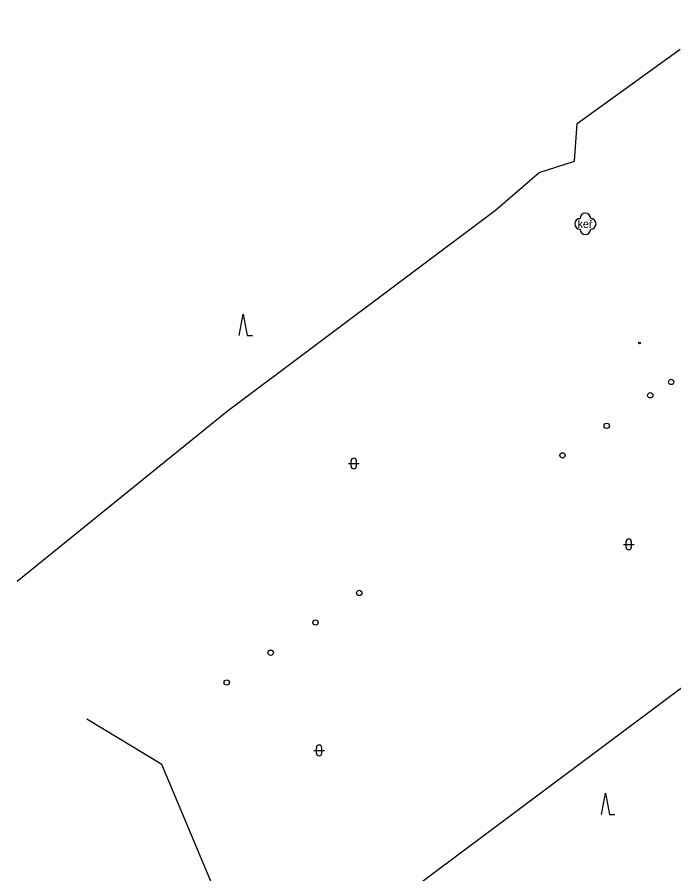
# Model space of a CAD drawing. Extents: x -584400 to -581602, y -1210894 to -1208793.
# Drawn here: x -583161.6 to -583100, y -1209396.3 to -1209316.1 of the extents above; entities that cross this region are included whole.
import ezdxf

# ---------------------------------------------------------------- set-up
doc = ezdxf.new("R2010")
doc.units = 0
for name, color, linetype in [('ZELEŇ', 7, 'Continuous'), ('ZN_BP', 7, 'Continuous'), ('ZN_DOPLŇKOVÉ', 7, 'Continuous'), ('ZN_KULTUR', 7, 'Continuous')]:
    doc.layers.add(name, color=color, linetype=linetype)

msp = doc.modelspace()

# ---------------------------------------------------------------- linework, layer by layer
at = {"layer": 'ZELEŇ'}
for points in [[(-583043, -1209316.05), (-583044.38, -1209316.16), (-583048.94, -1209321.01), (-583054.92, -1209331.55), (-583056.41, -1209342.75), (-583061.85, -1209352.63), (-583069.22, -1209360.34), (-583096.19, -1209376.59), (-583130.78, -1209402.41), (-583140.19, -1209404.77), (-583148.02, -1209386.1), (-583155.04, -1209381.85)], [(-583161.59, -1209368.91), (-583141.89, -1209352.97), (-583116.75, -1209334.14), (-583112.66, -1209330.6), (-583109.33, -1209329.56), (-583109.08, -1209326.02), (-583099.42, -1209319.06)]]:
    msp.add_lwpolyline(points, dxfattribs=at)
msp.add_circle((-583108.32, -1209335.42), 0.0005, dxfattribs=at)
for centre, start, end in [((-583108.32, -1209334.92), 0, 179.99999), ((-583108.82, -1209335.42), 89.99999, 269.99999), ((-583107.82, -1209335.42), 270, 89.99999), ((-583108.32, -1209335.92), 179.99999, 359.99999)]:
    msp.add_arc(centre, 0.5, start, end, dxfattribs=at)
at = {"layer": 'ZN_BP'}
msp.add_circle((-583103.24, -1209346.58), 0.075, dxfattribs=at)
at = {"layer": 'ZN_DOPLŇKOVÉ'}
for centre, radius in [((-583100.28, -1209350.24), 0.25), ((-583100.28, -1209350.24), 0.0005), ((-583102.24, -1209351.49), 0.25), ((-583102.24, -1209351.49), 0.0005), ((-583106.32, -1209354.35), 0.25), ((-583106.32, -1209354.35), 0.0005), ((-583110.46, -1209357.12), 0.25), ((-583110.46, -1209357.12), 0.0005), ((-583129.52, -1209370.01), 0.25), ((-583129.52, -1209370.01), 0.0005), ((-583133.62, -1209372.78), 0.25), ((-583133.62, -1209372.78), 0.0005), ((-583137.82, -1209375.61), 0.25), ((-583137.82, -1209375.61), 0.0005), ((-583141.94, -1209378.4), 0.25), ((-583141.94, -1209378.4), 0.0005)]:
    msp.add_circle(centre, radius, dxfattribs=at)
at = {"layer": 'ZN_KULTUR'}
for p, q in [((-583130.53, -1209357.88), (-583129.53, -1209357.88)), ((-583130.28, -1209358.13), (-583130.28, -1209357.63)), ((-583129.78, -1209358.13), (-583129.78, -1209357.63)), ((-583104.5, -1209365.71), (-583104.5, -1209365.21)), ((-583104, -1209365.71), (-583104, -1209365.21)), ((-583104.75, -1209365.46), (-583103.75, -1209365.46)), ((-583133.53, -1209385.01), (-583133.53, -1209384.51)), ((-583133.03, -1209385.01), (-583133.03, -1209384.51)), ((-583133.78, -1209384.76), (-583132.78, -1209384.76))]:
    msp.add_line(p, q, dxfattribs=at)
for points in [[(-583140.775, -1209345.89), (-583140.4, -1209343.89), (-583140.025, -1209345.89), (-583139.525, -1209345.89)], [(-583106.795, -1209390.76), (-583106.42, -1209388.76), (-583106.045, -1209390.76), (-583105.545, -1209390.76)]]:
    msp.add_lwpolyline(points, dxfattribs=at)
for centre, start, end in [((-583130.03, -1209357.63), 0, 179.99999), ((-583130.03, -1209358.13), 179.99999, 359.99999), ((-583104.25, -1209365.21), 0, 179.99999), ((-583104.25, -1209365.71), 179.99999, 359.99999), ((-583133.28, -1209384.51), 0, 179.99999), ((-583133.28, -1209385.01), 179.99999, 359.99999)]:
    msp.add_arc(centre, 0.25, start, end, dxfattribs=at)

# ---------------------------------------------------------------- texts
at = {"layer": 'ZELEŇ'}
msp.add_text('keř', height=0.75, dxfattribs=at).set_placement((-583109.05, -1209335.8))

doc.saveas('drawing.dxf')
